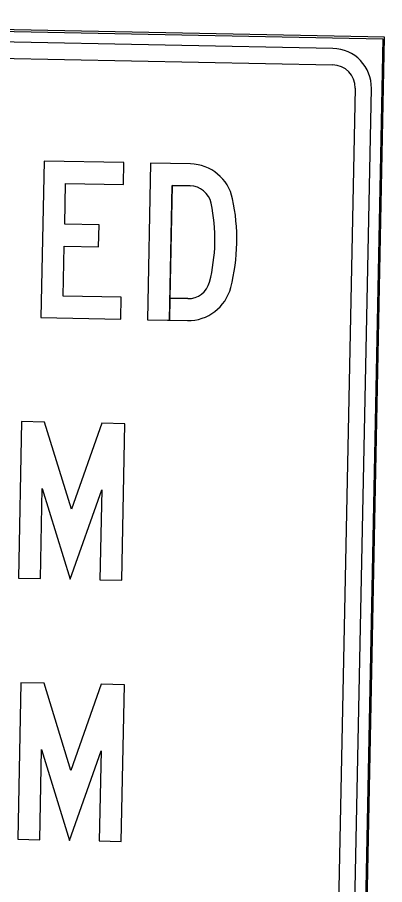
# Model space of a CAD drawing. Extents: x 331323 to 388339, y 121519 to 205315.
# Drawn here: x 368427.3 to 368611.8, y 133750.1 to 134186.1 of the extents above; entities that cross this region are included whole.
import ezdxf

# ---------------------------------------------------------------- set-up
doc = ezdxf.new("R2010")
doc.units = 0
doc.layers.add('P_MISC_TXT', color=7, linetype='Continuous')

msp = doc.modelspace()

# ---------------------------------------------------------------- linework, layer by layer
at = {"layer": 'P_MISC_TXT'}
for p, q in [((368611.84, 134176.08), (367824.42, 134191.92)), ((368611.84, 134176.08), (367824.42, 134191.92)), ((367825.22, 134191.09), (368611, 134175.28)), ((368585.88, 134170.45), (367850.13, 134185.25)), ((367849.96, 134177.05), (368585.72, 134162.25)), ((368596, 133388.66), (368611.84, 134176.08)), ((368596, 133388.66), (368611.84, 134176.08)), ((368611, 134175.28), (368595.19, 133389.5)), ((368596.97, 134150.54), (368582.16, 133414.78)), ((368590.36, 133414.62), (368605.17, 134150.37)), ((368503.92, 134044.88), (368512.95, 134044.7)), ((368512.95, 134044.7), (368503.92, 134044.88)), ((368512.95, 134044.7), (368503.92, 134044.88)), ((368512.73, 134033.68), (368512.73, 134033.68))]:
    msp.add_line(p, q, dxfattribs=at)
for points in [[(368450.38, 134045.96), (368450.89, 134071.15), (368468.14, 134070.8), (368468.36, 134081.83), (368451.11, 134082.17), (368451.52, 134102.64), (368480.65, 134102.06), (368480.87, 134113.08), (368440.72, 134113.89), (368439.14, 134035.16), (368479.29, 134034.35), (368479.51, 134045.37)], [(368450.38, 134045.96), (368450.89, 134071.15), (368468.14, 134070.8), (368468.36, 134081.83), (368451.11, 134082.17), (368451.52, 134102.64), (368480.65, 134102.06), (368480.87, 134113.08), (368440.72, 134113.89), (368439.14, 134035.16), (368479.29, 134034.35), (368479.51, 134045.37)], [(368450.38, 134045.96), (368450.89, 134071.15), (368468.14, 134070.8), (368468.36, 134081.83), (368451.11, 134082.17), (368451.52, 134102.64), (368480.65, 134102.06), (368480.87, 134113.08), (368440.72, 134113.89), (368439.14, 134035.16), (368479.29, 134034.35), (368479.51, 134045.37)], [(368453.82, 133903.61), (368469.69, 133948.63), (368468.78, 133903.31), (368479.8, 133903.08), (368481.38, 133981.81), (368469.78, 133982.04), (368454.53, 133938.78), (368441.03, 133982.62), (368429.42, 133982.86), (368427.84, 133904.13), (368438.86, 133903.91), (368439.77, 133949.23)], [(368453.82, 133903.61), (368469.69, 133948.63), (368468.78, 133903.31), (368479.8, 133903.08), (368481.38, 133981.81), (368469.78, 133982.04), (368454.53, 133938.78), (368441.03, 133982.62), (368429.42, 133982.86), (368427.84, 133904.13), (368438.86, 133903.91), (368439.77, 133949.23)], [(368453.82, 133903.61), (368469.69, 133948.63), (368468.78, 133903.31), (368479.8, 133903.08), (368481.38, 133981.81), (368469.78, 133982.04), (368454.53, 133938.78), (368441.03, 133982.62), (368429.42, 133982.86), (368427.84, 133904.13), (368438.86, 133903.91), (368439.77, 133949.23)], [(368453.52, 133772.35), (368469.39, 133817.38), (368468.48, 133772.05), (368479.5, 133771.83), (368481.09, 133850.56), (368469.48, 133850.79), (368454.23, 133807.52), (368440.73, 133851.37), (368429.13, 133851.6), (368427.54, 133772.88), (368438.57, 133772.66), (368439.48, 133817.98)], [(368453.52, 133772.35), (368469.39, 133817.38), (368468.48, 133772.05), (368479.5, 133771.83), (368481.09, 133850.56), (368469.48, 133850.79), (368454.23, 133807.52), (368440.73, 133851.37), (368429.13, 133851.6), (368427.54, 133772.88), (368438.57, 133772.66), (368439.48, 133817.98)], [(368453.52, 133772.35), (368469.39, 133817.38), (368468.48, 133772.05), (368479.5, 133771.83), (368481.09, 133850.56), (368469.48, 133850.79), (368454.23, 133807.52), (368440.73, 133851.37), (368429.13, 133851.6), (368427.54, 133772.88), (368438.57, 133772.66), (368439.48, 133817.98)]]:
    msp.add_lwpolyline(points, close=True, dxfattribs=at)
for points in [[(368514.31, 134112.4), (368494.26, 134112.81), (368492.67, 134034.08), (368512.73, 134033.68)], [(368514.31, 134112.4), (368494.26, 134112.81), (368492.67, 134034.08), (368503.69, 134033.86), (368505.06, 134101.56), (368514.09, 134101.38)], [(368514.31, 134112.4), (368494.26, 134112.81), (368492.67, 134034.08), (368503.69, 134033.86), (368505.06, 134101.56), (368514.09, 134101.38)], [(368514.09, 134101.38), (368505.06, 134101.56), (368503.92, 134044.88)], [(368503.92, 134044.88), (368503.7, 134033.86), (368512.73, 134033.68)], [(368503.92, 134044.88), (368503.7, 134033.86), (368512.73, 134033.68)]]:
    msp.add_lwpolyline(points, dxfattribs=at)
for radius in [19.69, 11.48]:
    msp.add_arc((368585.49, 134150.77), radius, 358.8472, 88.8472, dxfattribs=at)
for centre, major_axis, start_param, end_param in [((368513.87, 134090.36), (0.44, 22.04), 4.941184, 6.283185), ((368513.87, 134090.36), (0.44, 22.04), 4.941184, 6.283185), ((368513.87, 134090.36), (0.44, 22.04), 4.941184, 6.283185), ((368513.87, 134090.36), (0.22, 11.02), 4.941184, 6.283185), ((368513.87, 134090.36), (0.22, 11.02), 4.941184, 6.283185), ((368513.87, 134090.36), (0.22, 11.02), 4.941184, 6.283185), ((368439.14, 134074.54), (1.76, 87.39), 4.483594, 4.941184), ((368439.14, 134074.54), (1.76, 87.39), 4.483594, 4.941184), ((368439.14, 134074.54), (1.76, 87.39), 4.483594, 4.941184), ((368439.14, 134074.54), (1.98, 98.41), 4.483594, 4.941184), ((368439.14, 134074.54), (1.98, 98.41), 4.483594, 4.941184), ((368439.14, 134074.54), (1.98, 98.41), 4.483594, 4.941184), ((368513.17, 134055.72), (0.44, 22.04), 3.141593, 4.483594), ((368513.17, 134055.72), (0.44, 22.04), 3.141593, 4.483594), ((368513.17, 134055.72), (0.44, 22.04), 3.141593, 4.483594), ((368513.17, 134055.72), (0.22, 11.02), 3.141593, 4.483594), ((368513.17, 134055.72), (0.22, 11.02), 3.141593, 4.483594), ((368513.17, 134055.72), (0.22, 11.02), 3.141593, 4.483594)]:
    msp.add_ellipse(centre, major_axis=major_axis, ratio=0.999993, start_param=start_param, end_param=end_param, dxfattribs=at)

doc.saveas('drawing.dxf')
